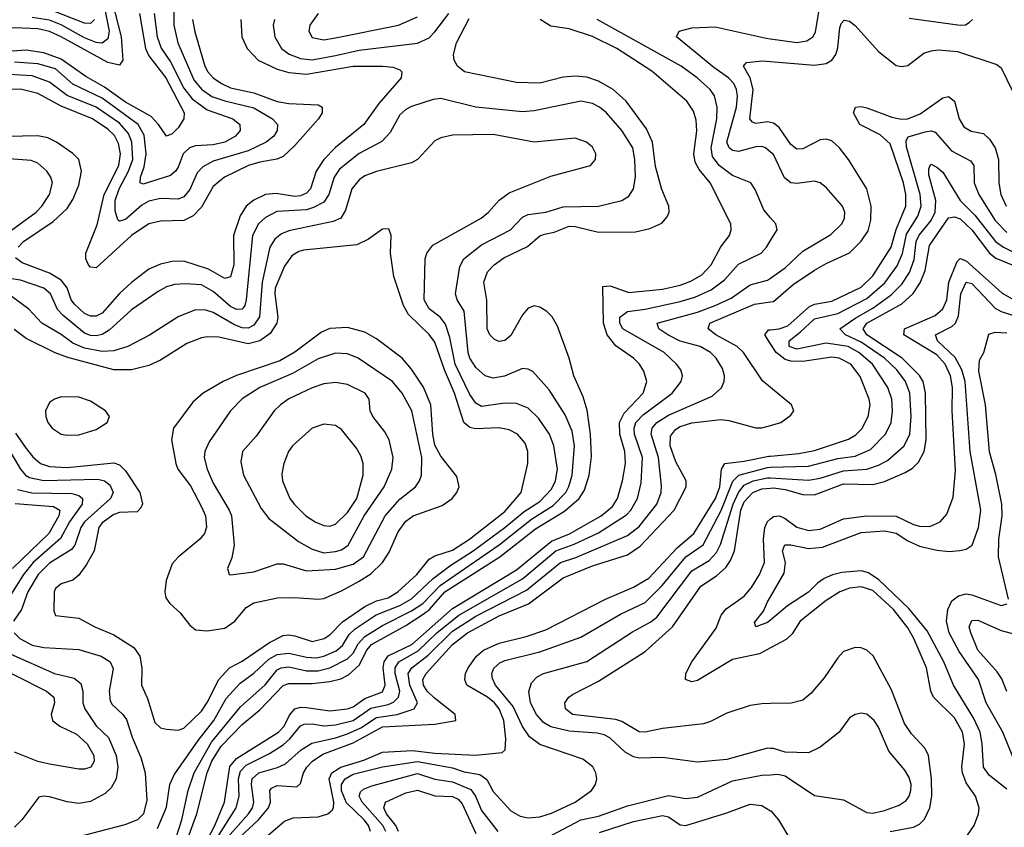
# Model space of a CAD drawing. Header units: inches. Extents: x 884549 to 1028252, y 526810 to 653624.
# Tile 596 of 656: x 987427 to 990801, y 550764 to 553529. Entities that reach past the tile are written whole.
import ezdxf

# ---------------------------------------------------------------- set-up
doc = ezdxf.new("R2010")
doc.units = ezdxf.units.IN
doc.header["$MEASUREMENT"] = 0
doc.layers.add('A9585', color=7, linetype='Continuous')
doc.layers.add('A9595', color=7, linetype='Continuous')

msp = doc.modelspace()

# ---------------------------------------------------------------- linework, layer by layer
at = {"layer": 'A9585', "color": 5}
for points, elevation in [([(987706.5, 553626.5), (987734.2, 553490), (987730, 553463.9), (987710, 553448.6), (987690, 553450.6), (987650, 553466.8), (987570, 553511.7), (987530, 553527.5), (987470, 553536.6)], 2360), ([(987744.4, 553590), (987774.6, 553470), (987781.1, 553390), (987770, 553372.9), (987730, 553382), (987570, 553470.8), (987530, 553488.3), (987490, 553497.4), (987410, 553501.3), (987310, 553495.8), (987270, 553488.7), (987170, 553443.6), (987070, 553377.9), (987030, 553366), (987012.6, 553370), (987000.4, 553390), (986975.3, 553515.3), (986950.7, 553550)], 2380), ([(987955.6, 553570), (987955.1, 553510), (987969.4, 553450), (988023.6, 553323.6), (988050, 553291.4), (988086.2, 553266.2), (988130, 553251), (988230, 553227.5), (988294, 553190), (988310.2, 553170), (988310.1, 553150), (988297.8, 553130), (988271.6, 553110), (988210, 553080.4), (988090, 553044.3), (988054.4, 553025.6), (988035.8, 553004.2), (988010, 552947.7), (987990, 552922.7), (987970, 552914.1), (987910, 552917.1), (987870, 552907.4), (987846.5, 552893.5), (987790, 552844.5), (987770, 552839.2), (987763.8, 552843.8), (987754.5, 552874.5), (987754.8, 552910), (987768, 552950), (987800.3, 553010), (987815.1, 553050), (987811.7, 553110), (987799.9, 553139.9), (987770, 553174.3), (987690, 553229.7), (987590, 553269), (987530, 553314.7), (987470, 553336.3), (987390, 553341.3)], 2460), ([(987838.1, 553550), (987858.1, 553430), (987870, 553405.8), (987928.5, 553330), (987990.5, 553210), (987990.1, 553190), (987970, 553158.5), (987950, 553138.3), (987930, 553130.7), (987903.1, 553170), (987877.5, 553197.5), (987790, 553246.4), (987717.8, 553297.8), (987654, 553334), (987570, 553394.2), (987510, 553415.5), (987450, 553424.3), (987370, 553419.3)], 2420), ([(987888.7, 553550), (987898.2, 553470), (987912, 553432), (987944.4, 553384.4), (987990, 553295), (988018, 553258), (988070, 553220.8), (988157.8, 553190), (988181.6, 553170), (988182.8, 553150), (988167.3, 553130), (988130.7, 553109.3), (988090, 553100.6), (988030, 553097.1), (988009.4, 553090), (987987.4, 553070), (987970, 553024), (987961.4, 553010), (987944.1, 552995.9), (987850, 552965.4), (987840.3, 552970), (987841.1, 552990), (987854.5, 553025.5), (987861.3, 553070), (987853.6, 553133.6), (987833.6, 553170), (987710, 553260.6), (987610, 553308.1), (987550, 553361.2), (987490, 553377.4), (987410, 553383.3)], 2440), ([(987684.2, 553530), (987670, 553516.3), (987650, 553517.5), (987530, 553564.2)], 2340), ([(987995.6, 550704.4), (988034.4, 550810), (988070, 550950), (988085.8, 550990), (988118, 551042), (988190, 551115.7), (988250, 551166.4), (988330, 551249.5), (988350, 551256.8), (988430, 551256.8), (988490, 551262.8), (988527.4, 551272.6), (988553.6, 551286.4), (988590, 551318.9), (988616.3, 551370), (988633.2, 551390), (988750, 551455), (988810, 551494), (988831, 551510), (988884, 551570), (989072.4, 551690), (989194.5, 551785.5), (989293.6, 551846.4), (989344.1, 551890), (989362.3, 551917.7), (989378.9, 551970), (989386.1, 552033.9), (989383.4, 552110), (989371.8, 552191.8), (989357.8, 552237.8), (989325.9, 552310), (989310.4, 552370), (989270, 552479.7), (989251.4, 552511.4), (989233.1, 552530), (989210, 552545), (989190, 552549.8), (989170, 552541.1), (989150, 552518.2), (989110, 552447.5), (989090, 552431), (989070, 552427.6), (989054.5, 552434.5), (989038.1, 552450), (989029.4, 552470), (989028.4, 552568.4), (989017.4, 552630), (989030, 552665.4), (989052.6, 552690), (989086.4, 552713.6), (989167.7, 552752.3), (989210, 552788.5), (989225.4, 552794.6), (989258.4, 552801.6), (989310, 552821.9), (989330, 552821.1), (989410, 552801.5), (989537.1, 552802.9), (989586.5, 552813.5), (989627.6, 552832.4), (989646, 552854), (989652.2, 552870), (989651.3, 552890), (989627.1, 552947.1), (989606.1, 553026.1), (989595.8, 553110), (989575, 553155), (989505, 553250), (989461.3, 553290), (989410, 553318.1), (989370, 553332.6), (989330, 553336), (989290, 553332), (989210, 553311.7), (989130, 553313.9), (988951, 553351), (988927.7, 553370), (988916.2, 553390), (988913.6, 553410), (988924.4, 553450), (988967, 553533)], 2520), ([(988300.4, 553530), (988296.4, 553510), (988301.5, 553470), (988324.4, 553430), (988350.6, 553410.6), (988390, 553395.9), (988430, 553391.1), (988510, 553406.6), (988590, 553424.5), (988790, 553448.4), (988830, 553467.2), (988850, 553487.2), (988897.9, 553550)], 2540), ([(988450.2, 553550), (988421.7, 553510), (988418, 553490), (988430, 553468), (988470, 553460.3), (988510, 553466.7), (988725.7, 553510), (988790, 553539.1)], 2560), ([(988019.5, 553530), (988027.3, 553487.3), (988062.2, 553370), (988072.6, 553350), (988090.3, 553330.3), (988119.2, 553310), (988150, 553296.1), (988230, 553278.3), (988310, 553248.7), (988350, 553241.7), (988450, 553237.3), (988464.2, 553230), (988464.1, 553210), (988451.5, 553190), (988370, 553097.9), (988330, 553060.4), (988308.9, 553051.1), (988250, 553041.7), (988210.9, 553030), (988129.4, 552990), (988090, 552957.5), (988050, 552886.6), (988022.2, 552857.8), (987990, 552841.7), (987910, 552839.7), (987870, 552829.5), (987810, 552790.6), (987690, 552679.1), (987670, 552681.8), (987663.1, 552690), (987654.5, 552710), (987654.2, 552730), (987693.4, 552826.6), (987716.6, 552930), (987766.8, 553030), (987772.7, 553070), (987765.6, 553105.6), (987752, 553132), (987730, 553154.1), (987677, 553190), (987570, 553232.9), (987490, 553276.6), (987430, 553290.8), (987370, 553290.5)], 2480), ([(988185.5, 553530), (988188.6, 553470), (988206.9, 553430), (988244.5, 553390), (988310, 553359.1), (988350, 553347.9), (988410, 553342), (988570, 553370), (988670.4, 553370.4), (988706.6, 553366.6), (988730, 553357.7), (988736.6, 553350), (988733.9, 553330), (988658.2, 553241.8), (988606.7, 553170), (988510, 553091.1), (988469.6, 553050.4), (988443.5, 553010), (988424, 552950), (988410, 552934.5), (988390, 552925.6), (988370, 552923.4), (988306.6, 552933.4), (988270, 552930.6), (988230, 552911.6), (988203.4, 552890), (988182.8, 552857.2), (988159.7, 552790), (988161.2, 552690), (988150, 552649.1), (988130, 552642.4), (988074.7, 552674.7), (987990, 552702.6), (987950, 552701), (987910, 552692.2), (987870, 552675.4), (987810, 552628.7), (987770, 552591.5), (987710, 552524.6), (987690, 552513.7), (987670, 552513.4), (987650, 552522.8), (987614.7, 552554.7), (987604.3, 552570), (987590, 552611.2), (987570, 552637.5), (987530, 552660.8), (987436, 552696), (987413.3, 552713.3)], 2520), ([(988059.1, 550700.9), (988096.5, 550770), (988129.3, 550850), (988147.9, 550972.1), (988170, 550999.5), (988314, 551090), (988333.7, 551110), (988352.1, 551147.9), (988370.2, 551169.8), (988390, 551175.2), (988410, 551174.4), (988490, 551162.2), (988550, 551169.1), (988570, 551175.9), (988610, 551204.6), (988670, 551227.8), (988679.9, 551250), (988673.1, 551310), (988676.5, 551330), (988689.6, 551350.4), (988770.8, 551389.2), (988910, 551513.1), (989130, 551645.1), (989250, 551743.6), (989310.9, 551769.1), (989419.5, 551830), (989457.9, 551862.1), (989475.2, 551890), (989492.8, 551950), (989503.4, 552010), (989500.4, 552050), (989483.3, 552110), (989482.1, 552150), (989498.4, 552181.6), (989564, 552250), (989576.1, 552290), (989566.1, 552326.1), (989550.5, 552350), (989530.2, 552370.2), (989470, 552412.7), (989439.9, 552450), (989427.4, 552490), (989424.8, 552615.2), (989450, 552618.2), (989514.6, 552594.6), (989630, 552606), (989690, 552619.7), (989726.3, 552633.7), (989764, 552656), (989796.6, 552690), (989830, 552751), (989859.1, 552790), (989865.4, 552810), (989863.6, 552830), (989792.9, 552970), (989755.9, 553015.9), (989741.6, 553041.6), (989736.8, 553070), (989747.9, 553147.9), (989745.1, 553185.1), (989735.9, 553215.9), (989713.2, 553250), (989592.9, 553352.9), (989472.9, 553430), (989390, 553471.1), (989310, 553497.8), (989246.8, 553506.8), (989210.9, 553530)], 2480), ([(990000, 552851), (989977.5, 552877.5), (989947.7, 552947.7), (989932.8, 552970), (989870, 552995.9), (989824.3, 553030), (989800.6, 553060.6), (989796, 553090), (989815.9, 553190), (989816.8, 553230), (989808.1, 553268.1), (989792.8, 553290), (989748.6, 553330), (989693.6, 553370), (989405.5, 553530)], 2460), ([(990000, 553075.8), (989983.1, 553090), (989970, 553094.6), (989950, 553093.7), (989890, 553078), (989870, 553080.9), (989858.4, 553090), (989850, 553110), (989883.2, 553230), (989887.1, 553267.1), (989883.6, 553290), (989874.1, 553310), (989855.8, 553330), (989805.1, 553365.1), (989678, 553470), (989686.6, 553490), (989730, 553501.6), (989810, 553504.8), (989985.2, 553465.2), (990000, 553463.2)], 2440), ([(990000, 553177.1), (989990, 553179.3), (989950, 553173.8), (989937.6, 553177.6), (989929.3, 553190), (989940.8, 553290), (989929.7, 553329.7), (989907.3, 553370), (989917.1, 553382.9), (989972.1, 553387.9), (990000, 553385.7)], 2420), ([(987931.5, 550630), (987982.9, 550790), (988005.2, 550890), (988025.5, 550950), (988085, 551055), (988183.9, 551176.1), (988268.2, 551251.8), (988310, 551303.4), (988322.8, 551310), (988350, 551313.2), (988410, 551299.5), (988450, 551299.9), (988490, 551310.3), (988550, 551340.2), (988570, 551359.9), (988587.4, 551392.6), (988610, 551417.1), (988670, 551455), (988770, 551504.5), (988809.1, 551530), (988868.2, 551591.8), (989070, 551730.5), (989181.3, 551818.7), (989254.8, 551865.2), (989298.5, 551910), (989309.4, 551930.6), (989320.8, 551970), (989327.8, 552070), (989320.4, 552120.4), (989296.1, 552176.1), (989241.9, 552261.9), (989185, 552325), (989170, 552332.5), (989150, 552334.8), (989089, 552309), (989050, 552301.1), (989022.4, 552310), (988990, 552337.9), (988970, 552369.8), (988964.5, 552390), (988950.6, 552530.6), (988926.5, 552570), (988920.4, 552590), (988935.6, 552684.4), (988949.2, 552710), (989010, 552758.3), (989109, 552810), (989150, 552853), (989170, 552862.4), (989230, 552869.7), (989290, 552888.6), (989410, 552890.1), (989490, 552909.4), (989514.8, 552925.2), (989529.9, 552950.1), (989537, 552990), (989535.3, 553050), (989527.6, 553090), (989489.9, 553150), (989438.4, 553210), (989414.5, 553230), (989390, 553242.5), (989349.9, 553249.9), (989190, 553217.1), (989150, 553213.7), (988990, 553229), (988870, 553258.6), (988843.9, 553256.1), (988770, 553231.6), (988750, 553222), (988730, 553203.1), (988696.7, 553143.3), (988668.4, 553111.6), (988590, 553071.1), (988523.1, 553016.9), (988504.8, 552990), (988487, 552930), (988470, 552904.7), (988434.6, 552885.4), (988410, 552878.4), (988308, 552872), (988270, 552851.9), (988246.1, 552830), (988224.6, 552790), (988203.9, 552570), (988199.1, 552550), (988190, 552537.6), (988170, 552537.1), (988150, 552546.8), (988090, 552598.5), (988050, 552620.7), (987995, 552625), (987958.1, 552621.9), (987930, 552613.8), (987901.7, 552598.3), (987810, 552535.2), (987734.1, 552465.9), (987710, 552450.9), (987690, 552446.2), (987670, 552447.7), (987650, 552456.1), (987576.2, 552516.2), (987557.2, 552537.2), (987533.3, 552590), (987510, 552609.5), (987430, 552636.8), (987332.2, 552652.2)], 2540), ([(987421.9, 552750), (987440.7, 552770), (987542.5, 552837.5), (987590, 552882), (987610, 552913.1), (987630, 552962.9), (987638.8, 553010), (987630.4, 553050), (987610, 553071), (987553.2, 553110), (987524, 553124), (987490, 553131.9), (987330, 553127.6)], 2520), ([(987899.7, 550760.3), (987930, 550833), (987941.4, 550910), (987956.3, 550943.7), (988038.5, 551061.5), (988093.1, 551130), (988135.4, 551204.6), (988182.8, 551257.2), (988230, 551291.2), (988280.7, 551339.3), (988310, 551355.5), (988350, 551359.7), (988410, 551346.2), (988444.6, 551344.6), (988470, 551349.8), (988511.7, 551368.3), (988533.5, 551386.5), (988556.1, 551423.9), (988576.3, 551443.7), (988648.6, 551491.4), (988730, 551523.4), (988770, 551546.6), (988844.5, 551615.5), (988901.2, 551658.8), (988980.6, 551710), (989090, 551790), (989155.4, 551844.6), (989210, 551879.8), (989250, 551922), (989263.4, 551950), (989270.5, 551990), (989257.8, 552070), (989242.6, 552110), (989204.7, 552164.7), (989170, 552199), (989130, 552215.1), (989090, 552215.9), (989010, 552205.2), (988990, 552215.8), (988970, 552245.9), (988919.6, 552350), (988901.4, 552441.4), (988886.6, 552486.6), (988867.6, 552510), (988830, 552538.8), (988813.7, 552570), (988816.1, 552710), (988822.4, 552730), (988843.3, 552756.7), (989008.2, 552850), (989033.3, 552870), (989070, 552910.8), (989104, 552936), (989246.7, 552993.3), (989382.9, 553030), (989399.7, 553050), (989401, 553070), (989390, 553092.4), (989369.6, 553110), (989330, 553123.5), (989190, 553109.8), (989050, 553135.5), (988910, 553133.2), (988870, 553124.2), (988850, 553114.4), (988790, 553049.8), (988770, 553039.4), (988650, 553009.4), (988610, 552993.9), (988590, 552980.8), (988565.6, 552950), (988543.5, 552876.5), (988527.7, 552850), (988502, 552838), (988350, 552806.4), (988324.3, 552795.7), (988302, 552778), (988284.8, 552750), (988258.3, 552630), (988248.9, 552511.1), (988230, 552482.9), (988210, 552473.1), (988190, 552473.8), (988163.9, 552483.9), (988090, 552526.2), (988065.6, 552534.4), (988030, 552535.2), (987970, 552511.9), (987871.7, 552448.3), (987798.5, 552410), (987750, 552394.9), (987710, 552393.3), (987650, 552404.2), (987610, 552421.5), (987570, 552451.3), (987503.4, 552490), (987458.4, 552538.4), (987389.7, 552589.7)], 2560), ([(987374.2, 552790), (987483.7, 552870), (987503.4, 552890), (987529.4, 552930), (987539.6, 552970), (987534.5, 552990), (987521, 553010), (987490, 553038), (987467.1, 553047.1), (987330, 553056.8)], 2540), ([(987413, 552113), (987450, 552060.3), (987472.2, 552032.2), (987498.8, 552010), (987530, 551999.6), (987590, 551996.2), (987750, 552011.7), (987770, 552005.1), (987790, 551984.6), (987838.6, 551910), (987848.3, 551871.7), (987842.8, 551857.2), (987830, 551844.2), (987770, 551841.5), (987750, 551834.8), (987710, 551806.3), (987698.2, 551790), (987682.6, 551710), (987656.6, 551663.4), (987630, 551627.4), (987610.1, 551609.9), (987570, 551597.6), (987550, 551582), (987545.8, 551570), (987544.7, 551504.7), (987550, 551488.9), (987630, 551479.8), (987684.7, 551450), (987750, 551422.4), (987819, 551379), (987839.2, 551350), (987846.2, 551310), (987844.6, 551250), (987865, 551205), (987890, 551123.2), (987910, 551104.3), (987930, 551100.2), (987970, 551096.3), (987990, 551103.3), (988050, 551161.9), (988070, 551191.5), (988109.7, 551270.3), (988146.3, 551310), (988190, 551333.2), (988282.9, 551397.1), (988330, 551420.1), (988350, 551423.4), (988370, 551419.9), (988430, 551400.2), (988471.1, 551410), (988490, 551422.9), (988533.2, 551466.8), (988610, 551519.3), (988650, 551539.1), (988690, 551550), (988722.7, 551570), (988788.2, 551630), (988830, 551682.2), (988850, 551693.2), (988910, 551712.8), (988968.8, 551750), (989090, 551844.6), (989145.2, 551910), (989168.6, 552010), (989168, 552050), (989159, 552079), (989133.2, 552110), (989104.6, 552124.6), (989070, 552131.8), (988988.7, 552128.7), (988970, 552132.5), (988949.7, 552149.7), (988917.4, 552250), (988882.6, 552330), (988850, 552424.4), (988830.6, 552450.6), (988759.9, 552519.9), (988742.2, 552550), (988709, 552650), (988697.5, 552730), (988700.4, 552790), (988692.7, 552812.7), (988670, 552811.5), (988622.7, 552777.3), (988582.1, 552757.9), (988400.2, 552739.8), (988384.2, 552735.8), (988359.7, 552720.3), (988334.8, 552685.2), (988303.1, 552610), (988301.2, 552590), (988312.1, 552510), (988308.1, 552490), (988285.2, 552454.8), (988250.7, 552429.3), (988210, 552419.3), (988110, 552441.6), (988070, 552443.5), (988050, 552439.9), (987999.7, 552420.3), (987910, 552363.8), (987870, 552345.3), (987810, 552330.3), (987750.1, 552329.9), (987592.5, 552372.5), (987548.7, 552388.7), (987450, 552437.2), (987408.2, 552468.2)], 2580), ([(988090, 550706.1), (988169.4, 550830.6), (988179.4, 550870), (988177.1, 550930), (988183.6, 550956.4), (988203.3, 550976.7), (988283.2, 551016.8), (988330, 551046.7), (988353.1, 551066.9), (988390, 551111.6), (988402.6, 551117.4), (988430, 551118.5), (988470, 551111.5), (988510, 551114.4), (988570, 551130), (988630, 551171.8), (988690, 551184.5), (988707.7, 551192.3), (988725.3, 551210), (988729.7, 551230), (988714.1, 551290), (988714, 551310), (988726.6, 551330), (988792.3, 551367.7), (988856.2, 551430), (988932.5, 551490), (989150, 551614.6), (989264, 551710), (989327.2, 551732.8), (989410, 551772.3), (989506.5, 551833.5), (989521.1, 551850), (989543.9, 551890), (989557.1, 551942.9), (989561.1, 552030), (989534.3, 552110), (989532.3, 552130), (989538.6, 552150), (989563.7, 552176.2), (989663.2, 552250), (989693.6, 552290), (989698, 552310), (989692.1, 552330), (989677.9, 552350), (989635.5, 552390), (989494.2, 552470), (989483.6, 552490), (989484.1, 552510), (989510.4, 552529.6), (989570, 552537.8), (989690, 552564.5), (989740.5, 552579.5), (989796, 552604), (989842.2, 552637.8), (989890, 552691.6), (989967.3, 552730), (989986, 552750), (990000, 552772.7)], 2460), ([(988122.8, 550710), (988211.9, 550810), (988224.9, 550830), (988230.2, 550850), (988221.7, 550910), (988224.2, 550930), (988247, 550950), (988311.2, 550968.8), (988338.5, 550981.5), (988391.3, 551028.7), (988427.9, 551052.1), (988510, 551070.3), (988550, 551084.3), (988596.1, 551103.9), (988650, 551140.1), (988720.3, 551150), (988779.4, 551170), (988790.8, 551190), (988764.2, 551250), (988758.1, 551290), (988771.3, 551310), (988827.2, 551352.8), (988910, 551435.7), (988990, 551486.7), (989163.7, 551576.3), (989280.6, 551670), (989332.7, 551687.3), (989510, 551762.7), (989550, 551793.8), (989609.9, 551870), (989625.3, 551910), (989626.9, 551933.1), (989615.5, 552030), (989591.5, 552110), (989594.3, 552130), (989610.4, 552150), (989650, 552175.4), (989799.6, 552240.4), (989831.6, 552268.4), (989841.6, 552290), (989842.1, 552310), (989834.8, 552334.8), (989813.9, 552370), (989794.3, 552390), (989759.3, 552410), (989690, 552428.8), (989648.1, 552450), (989617.5, 552470), (989612, 552490), (989750, 552527.7), (989810.6, 552550), (989864.5, 552575.5), (989930, 552621.3), (989990, 552636.8), (990000, 552643.8)], 2440), ([(990000, 552269.4), (989972.2, 552292.2), (989907.8, 552390), (989885.3, 552410), (989812.4, 552450), (989786.1, 552470), (989791.7, 552490), (989944.5, 552555.5), (990000, 552563.3)], 2420), ([(990000, 552419.4), (989980.1, 552450), (989993.1, 552466.9), (990000, 552467.5)], 2380), ([(988150, 550700.3), (988245.6, 550790), (988279.6, 550830), (988286.6, 550850), (988285, 550890), (988290, 550898.4), (988310, 550906.7), (988377.3, 550902.7), (988390, 550914), (988399.9, 550950), (988411.4, 550970), (988430.3, 550990), (988465.8, 551014.2), (988570, 551052.6), (988670, 551108.2), (988850, 551116.9), (988921.7, 551130), (988919.8, 551150), (988847.1, 551207.1), (988823.8, 551230), (988810.9, 551250), (988809.1, 551270), (988819.6, 551290), (988910.8, 551390), (988961.5, 551430), (989070, 551488.3), (989170.5, 551529.5), (989290, 551618.2), (989390, 551659), (989510, 551696.9), (989553.3, 551726.7), (989669.9, 551850), (989710.7, 551930), (989710.8, 551950), (989674.9, 552014.9), (989655.7, 552070), (989657.5, 552102.5), (989674.1, 552125.9), (989690, 552135.8), (989730, 552148.8), (989830, 552160.1), (989856.9, 552156.9), (989950, 552131.5), (989970, 552131.3), (990000, 552140)], 2420), ([(987350, 552122.1), (987430.3, 551990.3), (987447.1, 551970), (987461, 551961), (987510.7, 551950.7), (987695.3, 551955.3), (987718, 551950), (987736, 551936), (987747.2, 551910), (987739.1, 551890), (987649.8, 551810), (987637.5, 551790), (987616.1, 551730), (987604.6, 551715.4), (987530, 551667.9), (987490.6, 551630), (987455.1, 551570), (987433.3, 551510), (987406.2, 551470)], 2560), ([(988224, 550690), (988334.7, 550785.3), (988364.2, 550795.8), (988450, 550799.2), (988482.9, 550810), (988497.9, 550822.1), (988502.9, 550830), (988503.3, 550850), (988487.6, 550930), (988497.4, 550950), (988528.1, 550970), (988606.3, 550993.7), (988670, 551021.1), (988773.2, 551026.8), (988850, 551017.4), (988988.6, 551011.4), (989080.1, 551019.9), (989090.7, 551029.3), (989093, 551067), (989085.7, 551130), (989070.7, 551170), (989054.2, 551190), (989030, 551209), (988959.7, 551250), (988952, 551270), (988954.9, 551290), (988964.2, 551310), (988992.2, 551350), (989016.7, 551370), (989070, 551394.2), (989162.9, 551417.1), (989230, 551439.6), (989434.9, 551545.1), (989530, 551585.5), (989583.4, 551616.6), (989679.7, 551720.3), (989737.5, 551770), (989811.2, 551890), (989826.1, 551930), (989831.7, 551990), (989843.2, 552010), (989910, 552017.1), (989994.3, 552034.3), (990000, 552034.8)], 2380), ([(988629.4, 550750), (988622.2, 550770), (988608.2, 550790), (988547.5, 550847.5), (988530, 550889.1), (988530.5, 550910), (988542.5, 550930), (988570, 550945.9), (988670, 550971.1), (988790, 550989.1), (988910, 550967.7), (988950, 550953.8), (989004.2, 550944.2), (989027.5, 550927.5), (989050, 550886.1), (989110, 550819.8), (989141.8, 550801.8), (989170, 550796.3), (989210, 550799.6), (989250, 550812.8), (989330.8, 550850), (989386.2, 550890), (989400.3, 550910), (989405, 550930), (989401.8, 550950), (989391.3, 550971.3), (989356.6, 550996.6), (989210, 551047.9), (989174, 551074), (989150, 551109.2), (989117.9, 551177.9), (989057.2, 551250), (989046.9, 551273.1), (989045.4, 551290), (989051.5, 551308.5), (989072.7, 551327.3), (989090, 551335.5), (989210, 551364.3), (989350, 551414.5), (989486.2, 551493.8), (989570, 551533.8), (989628.6, 551591.4), (989709.7, 551690.3), (989768.7, 551731.3), (989831.2, 551848.8), (989871.3, 551948.7), (989890.8, 551969.2), (989990, 551996.3), (990000, 551996.6)], 2360), ([(990000, 551034.1), (989990, 551034.7), (989850, 550996.1), (989750, 550987.2), (989630, 551003.4), (989550, 551001.1), (989530, 551005.2), (989501.5, 551021.5), (989449.9, 551069.9), (989430, 551080.3), (989406, 551086), (989310, 551093), (989247.3, 551107.3), (989222.2, 551122.2), (989198.3, 551150), (989177.8, 551190), (989171.7, 551228.3), (989181, 551259), (989200.4, 551279.6), (989222, 551290), (989370, 551331.1), (989526.7, 551433.3), (989590, 551466.9), (989610, 551483.4), (989730, 551642.1), (989790, 551677.7), (989814.9, 551705.1), (989828.3, 551731.7), (989871.9, 551870), (989890, 551910.1), (989910, 551935.2), (989940.4, 551950), (989990, 551960.6), (990000, 551959.9)], 2340), ([(987420.1, 551920.1), (987468.9, 551908.9), (987606.2, 551906.2), (987630, 551899.4), (987642.7, 551890), (987641.6, 551870), (987598.4, 551810), (987566.8, 551753.2), (987473.8, 551670), (987440.2, 551630), (987390.8, 551549.2)], 2540), ([(990000, 551187.7), (989970, 551187.1), (989930, 551180.7), (989850, 551154.2), (989794.4, 551125.6), (989770, 551118.3), (989630, 551102.3), (989570, 551089.9), (989550, 551091.1), (989490, 551125.9), (989470, 551132.9), (989321.8, 551150), (989297, 551170), (989295.7, 551190), (989309, 551210), (989321.5, 551218.5), (989410, 551264), (989570, 551365.4), (989664.1, 551450), (989761.2, 551590), (989815, 551625), (989846.8, 551653.2), (989863.1, 551676.9), (989876.6, 551710), (989898.5, 551850), (989910, 551878.1), (989939, 551910), (989970, 551922.7), (990000, 551924.9)], 2320), ([(987412.2, 551872.2), (987542.8, 551862.8), (987565.4, 551850), (987561.8, 551830), (987527.1, 551770), (987403.2, 551650)], 2520), ([(990000, 551377.9), (989962.3, 551357.7), (989870, 551338.1), (989750, 551266.6), (989730, 551262.2), (989708.4, 551270), (989709.9, 551290), (989729.9, 551330), (989814.1, 551445.9), (989830.7, 551490), (989848, 551512), (989910, 551555.4), (989934.8, 551585.2), (989962.5, 551630), (989979.6, 551670), (989975.8, 551750), (989980.2, 551790), (989990, 551811.4), (990000, 551819.6)], 2280), ([(990000, 551473), (989990, 551464.7), (989949.8, 551449.8), (989945.4, 551465.4), (989976.3, 551503.7), (989990, 551535.8), (990000, 551553.3)], 2260), ([(987408.2, 551430), (987427.8, 551410), (987470, 551387.4), (987510, 551379.2), (987630, 551372.1), (987706.5, 551350), (987737.7, 551330), (987748.1, 551308.1), (987733.8, 551230), (987737.1, 551197.1), (987744.1, 551184.1), (987781, 551150), (987792.9, 551132.9), (987812.5, 551072.5), (987842.5, 551002.5), (987857.8, 550950), (987863, 550857), (987852.2, 550810), (987830.6, 550790), (987787.6, 550772.4), (987590, 550720.6), (987508.2, 550671.8), (987450, 550647.1), (987370, 550622.9)], 2560), ([(987396.9, 551356.9), (987546.9, 551290), (987614.4, 551274.4), (987636.8, 551256.8), (987643.9, 551230), (987644.1, 551190), (987651, 551170), (987690, 551111.7), (987731.2, 551071.2), (987758.1, 551010), (987763.7, 550970), (987757.5, 550930), (987740.8, 550899.2), (987720.8, 550879.2), (987670, 550851.9), (987630, 550845.6), (987590, 550851.2), (987530, 550868.1), (987509, 550871), (987492.7, 550867.3), (987435.3, 550790), (987410, 550764.5)], 2540), ([(987310, 551334.8), (987518.8, 551230), (987545, 551210), (987546.9, 551190), (987535.1, 551150), (987540.1, 551130), (987564.6, 551110), (987622.4, 551082.4), (987658.5, 551050), (987682, 551010), (987682.9, 550990), (987671, 550970), (987650, 550962.9), (987630, 550962.4), (987530, 550979.6), (987490, 550989.4), (987410, 551021.1)], 2520), ([(988682.1, 550750), (988671.5, 550770), (988600.4, 550850), (988590.8, 550870), (988594.8, 550885.2), (988605.1, 550894.9), (988634, 550906), (988790, 550947.7), (988850, 550929.2), (988910, 550919.3), (988973.5, 550893.5), (988988.9, 550870), (989010, 550821.9), (989066.1, 550750)], 2340), ([(989210, 550715), (989350, 550788.9), (989410, 550801.6), (989510, 550837.3), (989650, 550873.1), (989710, 550862), (989750, 550867.2), (989870, 550922.9), (989970, 550942.2), (990000, 550943.9)], 2340), ([(988725.7, 550750), (988716.7, 550770), (988684.7, 550810), (988674.7, 550830), (988680.2, 550850), (988750, 550881.9), (988790, 550890.7), (988850, 550871.6), (988910, 550868.8), (988930, 550860.2), (988943.8, 550843.8), (988990, 550742.7)], 2320), ([(989414.4, 550745.6), (989530, 550784.3), (989630, 550804.1), (989650, 550799.7), (989690, 550772.6), (989710, 550770.5), (989850, 550812.9), (989930, 550842.7), (989970, 550838.2), (990000, 550820.6)], 2320)]:
    msp.add_lwpolyline(points, dxfattribs=dict(at, elevation=elevation))
for points, elevation in [([(988550, 552475.6), (988490, 552471.9), (988461.3, 552458.7), (988369.8, 552390.2), (988319, 552361), (988170, 552310.9), (988124.4, 552290), (988055.8, 552250), (988020.9, 552219.1), (987954.2, 552130), (987947.4, 552090), (987961.9, 552010), (987969.8, 551989.8), (988013, 551933), (988050, 551861.4), (988063.6, 551830), (988068, 551792), (988060.3, 551770), (988045.1, 551750), (987970, 551688.8), (987950, 551665.6), (987929, 551609), (987924.3, 551570), (987927.9, 551550), (987941.8, 551530), (987977.7, 551497.7), (988010, 551456.5), (988030, 551439.8), (988070, 551436.6), (988130, 551445.7), (988164.9, 551470), (988203.3, 551516.7), (988230, 551532.8), (988310.6, 551549.4), (988369.1, 551550.9), (988450, 551544.5), (988470, 551547.4), (988530, 551573.4), (988590, 551606.1), (988630, 551631.9), (988670.8, 551670), (988693.8, 551706.2), (988724.4, 551775.6), (988750, 551812.1), (988776.1, 551830), (988874.8, 551865.2), (988909, 551890), (988925.2, 551910), (988932.7, 551930), (988924.9, 551964.9), (988870, 552034.9), (988850, 552072.2), (988842.6, 552110), (988836.1, 552210), (988810.7, 552270.7), (988770, 552332.4), (988737.5, 552370), (988650, 552436.1), (988610, 552459.3)], 2620), ([(988510, 552386.9), (988450, 552368.2), (988362.1, 552317.9), (988250, 552269.5), (988189.2, 552230.8), (988150.1, 552189.9), (988076.4, 552083.6), (988061.8, 552050), (988059.8, 552030), (988070.1, 551990), (988090, 551942.6), (988145.5, 551850), (988152.8, 551830), (988162.3, 551730), (988153.8, 551686.2), (988139.1, 551650), (988144.7, 551630), (988150, 551628.4), (988230, 551639), (988310, 551666.3), (988330, 551665.8), (988410, 551641.7), (988510, 551647.3), (988570, 551664.3), (988605.7, 551690), (988679.4, 551830), (988730, 551887.8), (988783.7, 551930), (988797.5, 551950), (988803.6, 551970), (988805.6, 552030), (988770.5, 552190), (988738.2, 552250), (988705.2, 552290), (988586.6, 552370), (988550, 552385.3)], 2640), ([(988510, 552286.7), (988470, 552282), (988430, 552269), (988350, 552231.3), (988320.5, 552210), (988299.4, 552190), (988237.1, 552102.9), (988191.1, 552050), (988185.3, 552014.7), (988194.3, 551970), (988254.9, 551854.9), (988281.2, 551821.2), (988382.7, 551742.7), (988430, 551716.1), (988470, 551703.6), (988510, 551707.9), (988530, 551713.8), (988553.4, 551730), (988607.9, 551830), (988676.4, 551930), (988702, 551990), (988707.2, 552030), (988693.6, 552090), (988678, 552118), (988637.5, 552170), (988628.6, 552190), (988624.8, 552230), (988610.7, 552250), (988550, 552279.6)], 2660), ([(987570, 552237.6), (987546.9, 552230), (987530, 552217.8), (987515.8, 552190), (987517.3, 552170), (987524.2, 552150), (987538.3, 552130), (987570.1, 552110.1), (987590, 552106.2), (987630, 552107.5), (987690, 552126.1), (987727.7, 552150), (987735.6, 552170), (987721.8, 552190), (987670, 552222.6), (987630, 552236.4)], 2620), ([(988470, 552143.9), (988430, 552130.7), (988361.8, 552070), (988348, 552050), (988332.2, 552010), (988326, 551974), (988327.8, 551950), (988353.4, 551890), (988368.6, 551868.6), (988408.1, 551830), (988439.7, 551810), (988470, 551797.6), (988490, 551795.3), (988510, 551801.3), (988550, 551841.2), (988582.3, 551890), (988604.5, 551970), (988604.6, 552010), (988596.2, 552036.2), (988581.5, 552061.5), (988530, 552125.7), (988510, 552139.1)], 2680)]:
    msp.add_lwpolyline(points, close=True, dxfattribs=dict(at, elevation=elevation))
at = {"layer": 'A9595', "color": 5}
for points, elevation in [([(990000, 553463.2), (990090, 553451.4), (990123.9, 553456.1), (990144.5, 553470), (990153.6, 553486.4), (990167.7, 553570)], 2440), ([(990474.6, 553534.6), (990650, 553510.2), (990668.1, 553511.9), (990680.9, 553519.1), (990692.1, 553530)], 2440), ([(990000, 553385.7), (990150, 553373.7), (990190, 553379.4), (990209.9, 553390.1), (990223.4, 553410), (990230, 553433), (990237.6, 553502.4), (990242.5, 553517.5), (990252.2, 553527.8), (990270, 553524.2), (990290, 553509.5), (990370, 553419.8), (990430, 553372.3), (990450, 553368.8), (990470, 553371.8), (990525.6, 553414.4), (990550, 553422.9), (990574.7, 553425.3), (990640.1, 553420.1), (990775.1, 553375.1), (990790, 553363.8), (990850, 553242.4)], 2420), ([(990000, 552467.5), (990030, 552470), (990059.3, 552480.7), (990133, 552547), (990150, 552554.9), (990210, 552565.2), (990310, 552613.2), (990350, 552651.7), (990412.9, 552750), (990430, 552810.1), (990463.5, 552890), (990463.7, 552930), (990455.3, 552970), (990410, 553103.7), (990375.1, 553135.1), (990305.6, 553170), (990284.3, 553210), (990290.9, 553229.1), (990310, 553231.5), (990330, 553227.4), (990415.4, 553195.4), (990448.7, 553188.7), (990470, 553189.5), (990512.9, 553207.1), (990590, 553261.8), (990610, 553265.9), (990630.1, 553250.1), (990646, 553190), (990662.1, 553162.1), (990687.5, 553147.5), (990730, 553139.8), (990750, 553120.4), (990769.3, 553090), (990780.9, 553050), (990781.5, 552970), (990788.9, 552930), (990807.6, 552890)], 2380), ([(990000, 552563.3), (990010, 552564.6), (990077.6, 552622.4), (990150, 552671.3), (990190, 552694.5), (990270, 552730.6), (990310, 552770.6), (990334.1, 552805.9), (990343.1, 552843.1), (990345.1, 552890), (990329.4, 552950), (990267.3, 553050), (990236.6, 553090), (990210, 553114.2), (990190, 553119.9), (990170, 553117.3), (990110, 553086.7), (990090, 553086), (990070, 553101.1), (990030, 553160.1), (990010, 553174.8), (990000, 553177.1)], 2420), ([(990000, 551996.6), (990130, 552000.2), (990230, 552026.4), (990290, 552034.8), (990342.3, 552057.7), (990394.3, 552110), (990413.5, 552150), (990417.9, 552190), (990415.5, 552230), (990401.3, 552270), (990349.6, 552350), (990302.1, 552390), (990265.7, 552410), (990190, 552421.3), (990090, 552401.2), (990063.2, 552410), (990063.6, 552430), (990101.4, 552458.6), (990150, 552504.5), (990230, 552522.6), (990330, 552574.4), (990391.4, 552628.6), (990433.3, 552686.7), (990451.7, 552728.3), (990465.7, 552794.3), (990504.2, 552855.8), (990516.3, 552890), (990512.5, 552930), (990465.9, 553094.1), (990464.2, 553115.8), (990471.7, 553128.3), (990530, 553145), (990550, 553148), (990563.6, 553143.6), (990619.7, 553079.7), (990685.3, 553045.3), (990696, 553030), (990698.1, 552970), (990713.1, 552930), (990770, 552841.9), (990810, 552800.9)], 2360), ([(990000, 552643.8), (990050, 552679.1), (990110, 552736.6), (990206.2, 552793.8), (990244.2, 552830), (990253.6, 552850), (990254.3, 552870), (990246.8, 552890), (990190, 552954.8), (990170.4, 552970.4), (990150, 552976.5), (990090, 552967.9), (990069.7, 552970), (990047.6, 552987.6), (990010, 553067.4), (990000, 553075.8)], 2440), ([(990000, 551959.9), (990130, 551952), (990170, 551959.6), (990250, 551984), (990330.2, 551989.8), (990370, 552003.3), (990400.4, 552019.6), (990457.4, 552070), (990477.4, 552110), (990482.2, 552170), (990477.2, 552250), (990462.5, 552290), (990432.9, 552330), (990390.9, 552370), (990310, 552425.1), (990257, 552450), (990237, 552470), (990291.6, 552508.4), (990350, 552541.1), (990413.2, 552586.8), (990450, 552623.7), (990476.4, 552663.6), (990492.2, 552707.8), (990498.7, 552770), (990509.1, 552790.9), (990550, 552841.1), (990563.9, 552870), (990565.9, 552910), (990541.8, 552998.2), (990541.7, 553018.3), (990547.4, 553032.6), (990550, 553034.3), (990570, 553024.3), (990590, 553006.6), (990649.3, 552910), (990699.7, 552859.7), (990771.1, 552770), (990798.5, 552750), (990872.6, 552712.6)], 2340), ([(990000, 551924.9), (990010, 551925.7), (990050, 551920.1), (990110, 551903.8), (990150, 551902.5), (990250, 551939.9), (990350, 551937.6), (990390, 551947.4), (990461.7, 551978.3), (990486.4, 551993.6), (990506.5, 552013.5), (990525.7, 552050), (990532.9, 552090), (990531.2, 552250), (990522.6, 552290), (990510.6, 552310.6), (990451.3, 552370), (990329.9, 552450), (990317.6, 552470), (990329.6, 552490), (990450, 552556.5), (990488.4, 552591.6), (990512.4, 552627.6), (990530.1, 552669.9), (990544.2, 552755.8), (990610, 552850.4), (990630, 552854.3), (990650, 552847.7), (990689.3, 552809.3), (990750, 552729.8), (990772.3, 552712.3), (990830, 552688.2)], 2320), ([(990000, 552772.7), (990023.1, 552810), (990017.7, 552830), (990000, 552851)], 2460), ([(990000, 551819.6), (990010, 551827.9), (990030.2, 551830), (990050, 551821.4), (990090, 551791.7), (990130, 551779.6), (990170, 551784.7), (990250, 551820.3), (990330, 551830.1), (990430, 551829.7), (990490, 551800.5), (990510, 551794.4), (990545.7, 551794.3), (990580.8, 551810), (990603.5, 551836.5), (990625.8, 551894.2), (990634, 551986), (990621.9, 552190), (990623.4, 552270), (990616.5, 552310), (990597.8, 552350), (990570, 552381), (990456.7, 552450), (990458.6, 552470), (990563.8, 552516.2), (990590, 552538.9), (990603.6, 552570), (990610.7, 552630), (990638.8, 552701.2), (990650, 552711.6), (990670, 552703.4), (990793.1, 552593.1), (990870, 552549.5)], 2280), ([(990000, 551553.3), (990046.1, 551633.9), (990051.3, 551670), (990041.1, 551710), (990049, 551731), (990070, 551731.4), (990130, 551718.7), (990177.4, 551722.6), (990310, 551773.4), (990390, 551778.7), (990430, 551770.9), (990470, 551744.9), (990510, 551726.6), (990570, 551712.5), (990612, 551708), (990648.4, 551711.6), (990670, 551715.8), (990690.4, 551729.6), (990712.8, 551790), (990720.1, 551850), (990683.6, 552050), (990667.2, 552290), (990655, 552330), (990632.1, 552372.1), (990571.8, 552430), (990565.3, 552450), (990621.2, 552478.8), (990633.2, 552490), (990644.4, 552515.6), (990651.9, 552590), (990670, 552630.1), (990690, 552625.5), (990770, 552541), (990790, 552530), (990850.7, 552510.7)], 2260), ([(990814.8, 551545.2), (990781, 551690), (990781.6, 551750), (990793.3, 551830), (990792.2, 551870), (990771.8, 551971.8), (990750, 552049.5), (990736.1, 552210), (990714, 552326), (990716.3, 552363.7), (990731.2, 552390), (990748.2, 552451.8), (990770, 552459.7), (990810, 552457.1)], 2240), ([(990000, 552034.8), (990096.5, 552043.5), (990150, 552054.5), (990266.9, 552093.1), (990292.3, 552107.7), (990312.3, 552127.7), (990334.6, 552170), (990341.1, 552210), (990338, 552230), (990307.3, 552307.3), (990275, 552350), (990234.6, 552370), (990210, 552374.1), (990110, 552358.3), (990070, 552360.2), (990050, 552365.8), (990019.1, 552390), (990000, 552419.4)], 2380), ([(990000, 552140), (990034.7, 552150), (990070, 552174.4), (990079.7, 552190), (990072.1, 552210), (990000, 552269.4)], 2420), ([(990810, 550894.1), (990750, 550940.8), (990730, 550969.8), (990725, 551050), (990717.7, 551090), (990695.9, 551135.9), (990626.4, 551250), (990593.4, 551330), (990536.4, 551436.4), (990473.2, 551513.2), (990371.5, 551611.5), (990335.2, 551635.2), (990310, 551641.5), (990243.7, 551636.3), (990211.9, 551628.1), (990183.9, 551616.1), (990160.6, 551599.4), (990130, 551569.4), (990058.3, 551521.7), (990000, 551473)], 2260), ([(990637.4, 550682.6), (990698, 550770), (990712.8, 550810), (990714.5, 550830), (990702.2, 550870), (990670, 550915.9), (990657.4, 550950), (990655.4, 550970), (990664.8, 551050), (990657.3, 551090), (990630, 551138.8), (990557.7, 551210), (990549, 551230), (990533.9, 551310), (990491.3, 551410), (990470, 551446.6), (990421.5, 551510), (990350, 551574.5), (990310, 551587.7), (990270, 551582.3), (990237.6, 551570), (990190, 551539.9), (990101.2, 551470), (990073.9, 551426.1), (990053.5, 551406.5), (990000, 551377.9)], 2280), ([(990830, 551005.3), (990795.5, 551090), (990738.6, 551190), (990712.8, 551270), (990645.9, 551365.9), (990611.4, 551430), (990602.5, 551470), (990607.1, 551510), (990620.8, 551539.2), (990643.6, 551556.4), (990670, 551562.8), (990690, 551560.1), (990790, 551522.8), (990811, 551529)], 2240), ([(990809.4, 551229.4), (990791.9, 551271.9), (990776.4, 551296.4), (990710, 551369.9), (990685.8, 551430), (990680.4, 551450), (990690, 551472.3), (990710, 551472.8), (990790, 551438), (990850, 551421.9)], 2220), ([(990410, 550749.1), (990490, 550764.4), (990510, 550775), (990527.8, 550792.2), (990545.3, 550830), (990552.2, 550870), (990551.7, 550930), (990541.2, 551010), (990530, 551033.4), (990483.4, 551083.4), (990459.4, 551119.4), (990414.6, 551234.6), (990351.1, 551351.1), (990330, 551370.6), (990310, 551378), (990290, 551379.1), (990250, 551365.5), (990230, 551344.1), (990184.2, 551275.8), (990137.5, 551222.5), (990110, 551199.4), (990070.7, 551189.3), (990000, 551187.7)], 2320), ([(990000, 550943.9), (990025.3, 550945.3), (990050, 550939.6), (990150, 550873), (990250, 550857.7), (990330, 550814.2), (990350, 550811.8), (990390, 550821.1), (990440.5, 550839.5), (990464.1, 550855.9), (990474.6, 550870), (990481.1, 550890), (990481.5, 550910), (990474.6, 550934.6), (990459.8, 550959.8), (990404.8, 551024.8), (990370, 551106.3), (990354.8, 551130), (990330, 551150.9), (990310, 551154.5), (990290, 551149.7), (990270, 551138.3), (990234.6, 551090), (990170, 551037.7), (990130, 551019.1), (990050, 551020.9), (990010, 551033.5), (990000, 551034.1)], 2340), ([(990000, 550820.6), (990000.4, 550820.4), (990026.7, 550790), (990070, 550718.8)], 2320)]:
    msp.add_lwpolyline(points, dxfattribs=dict(at, elevation=elevation))

doc.saveas('drawing.dxf')
